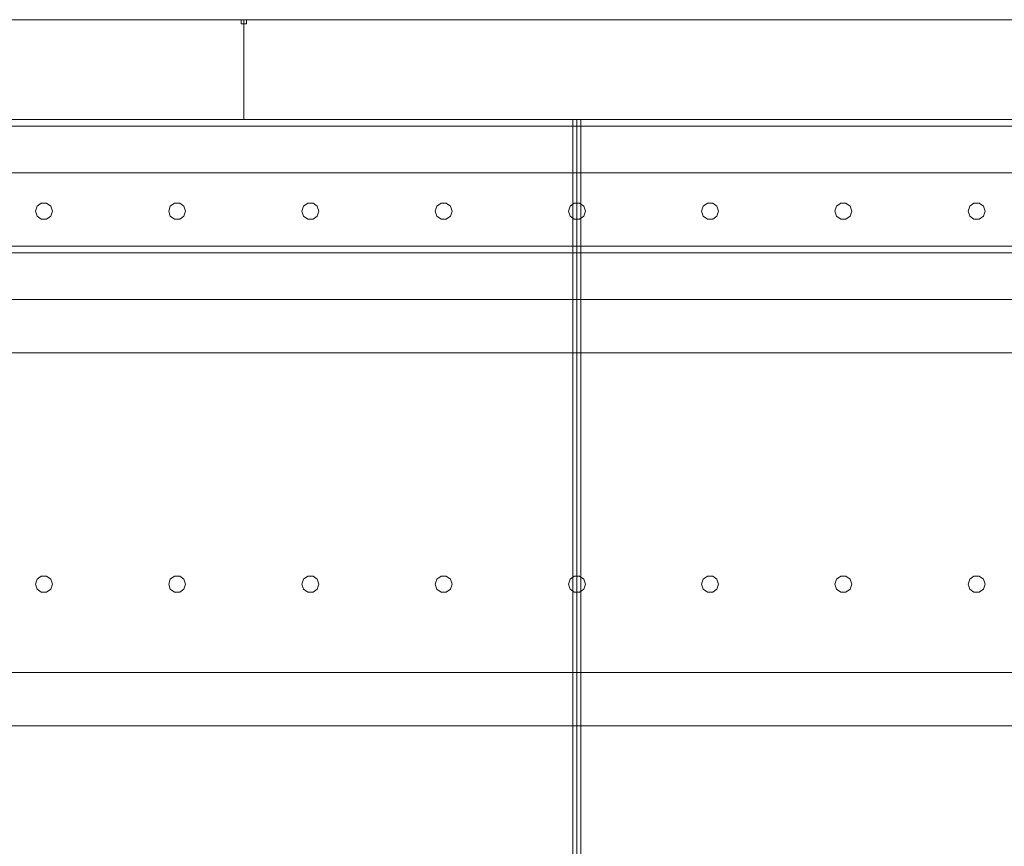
# Model space of a CAD drawing. Header units: millimetres. Extents: x -2233 to 65662, y -50530 to 6847.
# Tile 789 of 802: x 59043 to 59782, y 2380 to 3000. Entities that reach past the tile are written whole.
import ezdxf

# ---------------------------------------------------------------- set-up
doc = ezdxf.new("R2010")
doc.units = ezdxf.units.MM
doc.layers.add('lateral_secador', color=7, linetype='Continuous', lineweight=0)

msp = doc.modelspace()

# ---------------------------------------------------------------- linework, layer by layer
at = {"layer": 'lateral_secador'}
for p, q in [((58211.134, 3000), (59211.134, 3000)), ((59209.134, 3000), (59213.134, 3000)), ((59209.134, 3000), (59209.134, 2997)), ((59209.134, 2997), (59213.134, 2997)), ((59211.134, 2925), (59211.134, 3000)), ((59211.134, 3000), (60211.134, 3000)), ((59213.134, 2997), (59213.134, 3000)), ((40461.134, 2925), (60461.134, 2925)), ((40461.134, 2920), (60461.134, 2920)), ((58211.134, 2925), (59211.134, 2925)), ((58461.134, 2925), (59461.134, 2925)), ((59211.134, 2925), (60211.134, 2925)), ((59458.134, 2925), (59464.134, 2925)), ((59458.134, 2925), (59458.134, 60)), ((59461.134, 0), (59461.134, 2925)), ((59461.134, 2925), (60461.134, 2925)), ((59464.134, 60), (59464.134, 2925)), ((40461.134, 2885), (60461.134, 2885)), ((59055.997, 2860.082), (59054.784, 2856.35)), ((59059.172, 2862.389), (59055.997, 2860.082)), ((59063.096, 2862.389), (59059.172, 2862.389)), ((59066.271, 2860.082), (59063.096, 2862.389)), ((59067.484, 2856.35), (59066.271, 2860.082)), ((59155.997, 2860.082), (59154.784, 2856.35)), ((59159.172, 2862.389), (59155.997, 2860.082)), ((59163.096, 2862.389), (59159.172, 2862.389)), ((59166.271, 2860.082), (59163.096, 2862.389)), ((59167.484, 2856.35), (59166.271, 2860.082)), ((59255.997, 2860.082), (59254.784, 2856.35)), ((59259.172, 2862.389), (59255.997, 2860.082)), ((59263.096, 2862.389), (59259.172, 2862.389)), ((59266.271, 2860.082), (59263.096, 2862.389)), ((59267.484, 2856.35), (59266.271, 2860.082)), ((59355.997, 2860.082), (59354.784, 2856.35)), ((59359.172, 2862.389), (59355.997, 2860.082)), ((59363.096, 2862.389), (59359.172, 2862.389)), ((59366.271, 2860.082), (59363.096, 2862.389)), ((59367.484, 2856.35), (59366.271, 2860.082)), ((59455.997, 2860.082), (59454.784, 2856.35)), ((59459.172, 2862.389), (59455.997, 2860.082)), ((59463.096, 2862.389), (59459.172, 2862.389)), ((59466.271, 2860.082), (59463.096, 2862.389)), ((59467.484, 2856.35), (59466.271, 2860.082)), ((59555.997, 2860.082), (59554.784, 2856.35)), ((59559.172, 2862.389), (59555.997, 2860.082)), ((59563.096, 2862.389), (59559.172, 2862.389)), ((59566.271, 2860.082), (59563.096, 2862.389)), ((59567.484, 2856.35), (59566.271, 2860.082)), ((59655.997, 2860.082), (59654.784, 2856.35)), ((59659.172, 2862.389), (59655.997, 2860.082)), ((59663.096, 2862.389), (59659.172, 2862.389)), ((59666.271, 2860.082), (59663.096, 2862.389)), ((59667.484, 2856.35), (59666.271, 2860.082)), ((59755.997, 2860.082), (59754.784, 2856.35)), ((59759.172, 2862.389), (59755.997, 2860.082)), ((59763.096, 2862.389), (59759.172, 2862.389)), ((59766.271, 2860.082), (59763.096, 2862.389)), ((59767.484, 2856.35), (59766.271, 2860.082)), ((59054.784, 2856.35), (59055.997, 2852.618)), ((59055.997, 2852.618), (59059.172, 2850.311)), ((59063.096, 2850.311), (59066.271, 2852.618)), ((59066.271, 2852.618), (59067.484, 2856.35)), ((59154.784, 2856.35), (59155.997, 2852.618)), ((59155.997, 2852.618), (59159.172, 2850.311)), ((59163.096, 2850.311), (59166.271, 2852.618)), ((59166.271, 2852.618), (59167.484, 2856.35)), ((59254.784, 2856.35), (59255.997, 2852.618)), ((59255.997, 2852.618), (59259.172, 2850.311)), ((59263.096, 2850.311), (59266.271, 2852.618)), ((59266.271, 2852.618), (59267.484, 2856.35)), ((59354.784, 2856.35), (59355.997, 2852.618)), ((59355.997, 2852.618), (59359.172, 2850.311)), ((59363.096, 2850.311), (59366.271, 2852.618)), ((59366.271, 2852.618), (59367.484, 2856.35)), ((59454.784, 2856.35), (59455.997, 2852.618)), ((59455.997, 2852.618), (59459.172, 2850.311)), ((59463.096, 2850.311), (59466.271, 2852.618)), ((59466.271, 2852.618), (59467.484, 2856.35)), ((59554.784, 2856.35), (59555.997, 2852.618)), ((59555.997, 2852.618), (59559.172, 2850.311)), ((59563.096, 2850.311), (59566.271, 2852.618)), ((59566.271, 2852.618), (59567.484, 2856.35)), ((59654.784, 2856.35), (59655.997, 2852.618)), ((59655.997, 2852.618), (59659.172, 2850.311)), ((59663.096, 2850.311), (59666.271, 2852.618)), ((59666.271, 2852.618), (59667.484, 2856.35)), ((59754.784, 2856.35), (59755.997, 2852.618)), ((59755.997, 2852.618), (59759.172, 2850.311)), ((59763.096, 2850.311), (59766.271, 2852.618)), ((59766.271, 2852.618), (59767.484, 2856.35)), ((59059.172, 2850.311), (59063.096, 2850.311)), ((59159.172, 2850.311), (59163.096, 2850.311)), ((59259.172, 2850.311), (59263.096, 2850.311)), ((59359.172, 2850.311), (59363.096, 2850.311)), ((59459.172, 2850.311), (59463.096, 2850.311)), ((59559.172, 2850.311), (59563.096, 2850.311)), ((59659.172, 2850.311), (59663.096, 2850.311)), ((59759.172, 2850.311), (59763.096, 2850.311)), ((40461.134, 2830), (60461.134, 2830)), ((40461.134, 2825), (60461.134, 2825)), ((40811.134, 2790), (60111.134, 2790)), ((40811.134, 2750), (60111.134, 2750)), ((59055.997, 2580.082), (59054.784, 2576.35)), ((59059.172, 2582.389), (59055.997, 2580.082)), ((59063.096, 2582.389), (59059.172, 2582.389)), ((59066.271, 2580.082), (59063.096, 2582.389)), ((59067.484, 2576.35), (59066.271, 2580.082)), ((59155.997, 2580.082), (59154.784, 2576.35)), ((59159.172, 2582.389), (59155.997, 2580.082)), ((59163.096, 2582.389), (59159.172, 2582.389)), ((59166.271, 2580.082), (59163.096, 2582.389)), ((59167.484, 2576.35), (59166.271, 2580.082)), ((59255.997, 2580.082), (59254.784, 2576.35)), ((59259.172, 2582.389), (59255.997, 2580.082)), ((59263.096, 2582.389), (59259.172, 2582.389)), ((59266.271, 2580.082), (59263.096, 2582.389)), ((59267.484, 2576.35), (59266.271, 2580.082)), ((59355.997, 2580.082), (59354.784, 2576.35)), ((59359.172, 2582.389), (59355.997, 2580.082)), ((59363.096, 2582.389), (59359.172, 2582.389)), ((59366.271, 2580.082), (59363.096, 2582.389)), ((59367.484, 2576.35), (59366.271, 2580.082)), ((59455.997, 2580.082), (59454.784, 2576.35)), ((59459.172, 2582.389), (59455.997, 2580.082)), ((59463.096, 2582.389), (59459.172, 2582.389)), ((59466.271, 2580.082), (59463.096, 2582.389)), ((59467.484, 2576.35), (59466.271, 2580.082)), ((59555.997, 2580.082), (59554.784, 2576.35)), ((59559.172, 2582.389), (59555.997, 2580.082)), ((59563.096, 2582.389), (59559.172, 2582.389)), ((59566.271, 2580.082), (59563.096, 2582.389)), ((59567.484, 2576.35), (59566.271, 2580.082)), ((59655.997, 2580.082), (59654.784, 2576.35)), ((59659.172, 2582.389), (59655.997, 2580.082)), ((59663.096, 2582.389), (59659.172, 2582.389)), ((59666.271, 2580.082), (59663.096, 2582.389)), ((59667.484, 2576.35), (59666.271, 2580.082)), ((59755.997, 2580.082), (59754.784, 2576.35)), ((59759.172, 2582.389), (59755.997, 2580.082)), ((59763.096, 2582.389), (59759.172, 2582.389)), ((59766.271, 2580.082), (59763.096, 2582.389)), ((59767.484, 2576.35), (59766.271, 2580.082)), ((59054.784, 2576.35), (59055.997, 2572.618)), ((59055.997, 2572.618), (59059.172, 2570.311)), ((59063.096, 2570.311), (59066.271, 2572.618)), ((59066.271, 2572.618), (59067.484, 2576.35)), ((59154.784, 2576.35), (59155.997, 2572.618)), ((59155.997, 2572.618), (59159.172, 2570.311)), ((59163.096, 2570.311), (59166.271, 2572.618)), ((59166.271, 2572.618), (59167.484, 2576.35)), ((59254.784, 2576.35), (59255.997, 2572.618)), ((59255.997, 2572.618), (59259.172, 2570.311)), ((59263.096, 2570.311), (59266.271, 2572.618)), ((59266.271, 2572.618), (59267.484, 2576.35)), ((59354.784, 2576.35), (59355.997, 2572.618)), ((59355.997, 2572.618), (59359.172, 2570.311)), ((59363.096, 2570.311), (59366.271, 2572.618)), ((59366.271, 2572.618), (59367.484, 2576.35)), ((59454.784, 2576.35), (59455.997, 2572.618)), ((59455.997, 2572.618), (59459.172, 2570.311)), ((59463.096, 2570.311), (59466.271, 2572.618)), ((59466.271, 2572.618), (59467.484, 2576.35)), ((59554.784, 2576.35), (59555.997, 2572.618)), ((59555.997, 2572.618), (59559.172, 2570.311)), ((59563.096, 2570.311), (59566.271, 2572.618)), ((59566.271, 2572.618), (59567.484, 2576.35)), ((59654.784, 2576.35), (59655.997, 2572.618)), ((59655.997, 2572.618), (59659.172, 2570.311)), ((59663.096, 2570.311), (59666.271, 2572.618)), ((59666.271, 2572.618), (59667.484, 2576.35)), ((59754.784, 2576.35), (59755.997, 2572.618)), ((59755.997, 2572.618), (59759.172, 2570.311)), ((59763.096, 2570.311), (59766.271, 2572.618)), ((59766.271, 2572.618), (59767.484, 2576.35)), ((59059.172, 2570.311), (59063.096, 2570.311)), ((59159.172, 2570.311), (59163.096, 2570.311)), ((59259.172, 2570.311), (59263.096, 2570.311)), ((59359.172, 2570.311), (59363.096, 2570.311)), ((59459.172, 2570.311), (59463.096, 2570.311)), ((59559.172, 2570.311), (59563.096, 2570.311)), ((59659.172, 2570.311), (59663.096, 2570.311)), ((59759.172, 2570.311), (59763.096, 2570.311)), ((40811.134, 2510), (60111.134, 2510)), ((40811.134, 2470), (60111.134, 2470))]:
    msp.add_line(p, q, dxfattribs=at)

doc.saveas('drawing.dxf')
